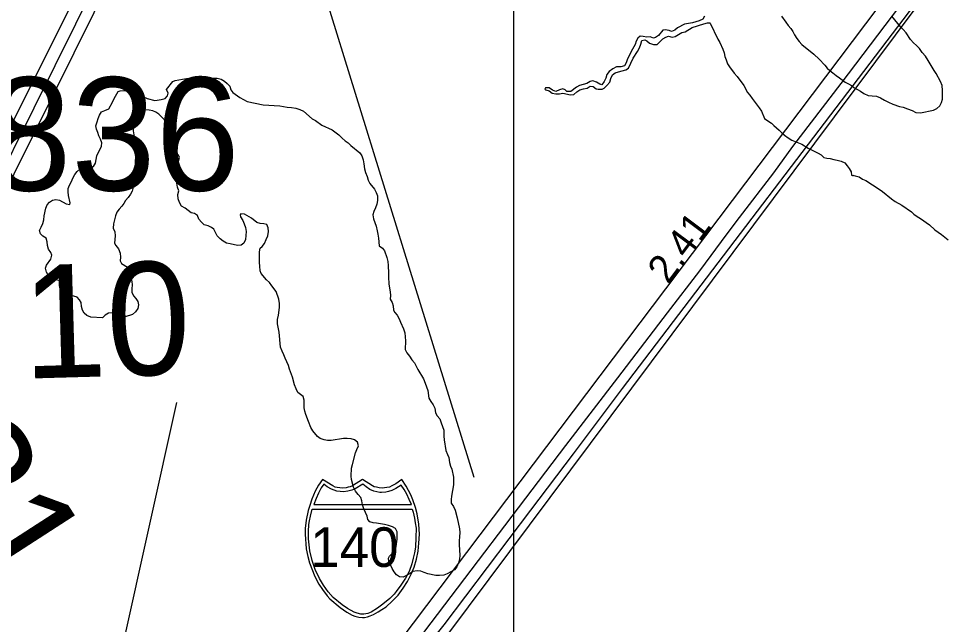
# Model space of a CAD drawing. Extents: x 2290055 to 2389491, y 66597 to 237875.
# Drawn here: x 2310939 to 2315029, y 199506 to 202183 of the extents above; entities that cross this region are included whole.
import ezdxf

# ---------------------------------------------------------------- set-up
doc = ezdxf.new("R2010")
doc.units = 0
for name, color, linetype in [('Exist Hydrographic Island Shore', 7, 'Continuous'), ('Exist Hydrographic Pond Under 1500 Sq Ft', 7, 'Continuous'), ('Exist Hydrographic River Shore', 7, 'Continuous'), ('Exist Road Primary Interstate Divided Center Attributed', 7, 'Continuous'), ('Exist Road Primary Interstate Mileage Hundredths English Label', 7, 'Continuous'), ('Exist Road Primary Interstate Shield CELL', 7, 'Continuous'), ('Exist Road Primary Interstate Shield Number Label', 7, 'Continuous'), ('Exist Road Primary Interstate Structure Standard Bridge CELL', 7, 'Continuous'), ('Exist Road Primary Interstate Structure Standard Bridge Number Label', 7, 'Continuous'), ('Exist Road Primary US Mileage Hundredths English Label', 7, 'Continuous'), ('Exist Road Secondary Mileage Hundredths English Label', 7, 'Continuous'), ('Exist Road Secondary Type 51 Number Label', 7, 'Continuous'), ('Exist Utilities Electrical Transmission Line', 7, 'Continuous'), ('Map Preparation Inset Cut Line', 7, 'Continuous')]:
    doc.layers.add(name, color=color, linetype=linetype)

msp = doc.modelspace()

# ---------------------------------------------------------------- linework, layer by layer
at = {"layer": 'Exist Hydrographic Island Shore'}
msp.add_lwpolyline([(2314309.5, 202192.6), (2314328.5, 202166), (2314339.5, 202151.8), (2314351, 202139), (2314359.7, 202124.9), (2314367, 202110), (2314376.5, 202094.2), (2314387.5, 202080.6), (2314399.7, 202067.4), (2314452.5, 202025), (2314476.2, 202002.9), (2314501, 201977), (2314511, 201963.6), (2314522.5, 201952.6), (2314536.2, 201943.1), (2314550.7, 201930.8), (2314565, 201921.2), (2314591, 201901.4), (2314605.5, 201894.6), (2314618.5, 201886.1), (2314628.7, 201878.1), (2314658.5, 201861.8), (2314673.2, 201851.3), (2314693, 201842.6), (2314709.7, 201841), (2314729.7, 201840.2), (2314746.7, 201832.1), (2314763.7, 201821.6), (2314782, 201812.5), (2314800.7, 201804.2), (2314831.2, 201794.5), (2314847.2, 201790.7), (2314866.5, 201783.8), (2314887, 201775.7), (2314903.5, 201767.3), (2314923.5, 201765.8), (2314981.5, 201777.7), (2314996, 201785), (2315008.2, 201797.3), (2315016.7, 201812.2), (2315021, 201826.9), (2315021, 201864.7), (2315018.5, 201886), (2315011.5, 201904.4), (2314993, 201939.2), (2314983.7, 201952.3), (2314958, 201997.4), (2314945.2, 202016.7), (2314931.5, 202032.4), (2314919.7, 202049.6), (2314905.7, 202063.4), (2314892.5, 202074.7), (2314880, 202090.2), (2314860, 202119.3), (2314847.5, 202133.7), (2314836.5, 202144), (2314797.5, 202192.8)], dxfattribs=at)
at = {"layer": 'Exist Hydrographic Pond Under 1500 Sq Ft'}
for points in [[(2311053, 201310.2), (2311059.2, 201345.5), (2311065.5, 201359.7), (2311075.7, 201371.5), (2311089, 201380.5), (2311104.5, 201383.8), (2311119.5, 201379.5), (2311149, 201363.9), (2311165.2, 201361.3), (2311167.5, 201368), (2311160, 201401), (2311159, 201416.5), (2311159, 201432.3), (2311164.5, 201447.1), (2311173, 201462.9), (2311179.2, 201477.3), (2311188.5, 201492.9), (2311198.2, 201506.9), (2311211, 201518.4), (2311225.5, 201523.6), (2311241, 201524.7), (2311258, 201523.7), (2311269.5, 201528.6), (2311278.7, 201544.1), (2311285, 201575.5), (2311305, 201618.3), (2311307.5, 201633.7), (2311301.5, 201650.3), (2311294.5, 201664.4), (2311289, 201679), (2311284, 201693.4), (2311280.2, 201709.2), (2311286.5, 201725.7), (2311291, 201740.9), (2311297.2, 201755.9), (2311305.7, 201769.7), (2311321, 201776.7), (2311337.5, 201782.9), (2311354.5, 201812.6), (2311361.7, 201829), (2311379.5, 201859.9), (2311387.5, 201862.9), (2311404.7, 201864.2), (2311422.2, 201861.4), (2311439.5, 201857.1), (2311474.2, 201844.2), (2311508, 201829.5), (2311541, 201820.2), (2311552.2, 201821.3), (2311568.7, 201824.3), (2311586.5, 201829.1), (2311597.2, 201840.8), (2311600.2, 201852.3), (2311592, 201868.5), (2311620.7, 201904.6), (2311631, 201908.7), (2311646.5, 201911.8), (2311663.7, 201914), (2311681.5, 201917.9), (2311715, 201917.7), (2311732, 201916.6), (2311765.7, 201911.3), (2311799.5, 201918.7), (2311816, 201918.5), (2311833.7, 201914.7), (2311849.2, 201905.7), (2311861.2, 201896.2), (2311872, 201883.7), (2311877.5, 201868), (2311886.2, 201855.9), (2311917, 201834.2), (2311949.7, 201815.3), (2312020.2, 201801.1), (2312092.7, 201796.3), (2312126.2, 201791), (2312145.5, 201789.7), (2312164.7, 201786.9), (2312182.2, 201780.8), (2312197.5, 201772.7), (2312235.5, 201740.1), (2312250.2, 201732.2), (2312278.2, 201711.6), (2312324.2, 201690.9), (2312354.5, 201668.7), (2312368.5, 201654.6), (2312382, 201642.6), (2312395.5, 201633), (2312407.5, 201621.9), (2312447.2, 201589.5), (2312455.2, 201576), (2312462, 201557.7), (2312464, 201540.1), (2312468, 201519.2), (2312472.2, 201502.1), (2312479.7, 201484.2), (2312483.5, 201469), (2312490.5, 201454.2), (2312512, 201428.4), (2312519, 201413.3), (2312524.5, 201398.8)], [(2312096.7, 200730.9), (2312090, 200797.6), (2312083, 200833.6), (2312083.7, 200853.2), (2312087.7, 200872.4), (2312091.5, 200906), (2312091.7, 200924.1), (2312088.5, 200942.7), (2312076.5, 200976), (2312058, 201002.4), (2312047, 201015.9), (2312034, 201028.9), (2312011.5, 201056.3), (2312006.2, 201067.9), (2312004.5, 201088.3), (2312004.2, 201104.1), (2312004.2, 201151.8), (2312006, 201167.4), (2312016, 201176.1), (2312025.2, 201188.8), (2312033.7, 201205.7), (2312040, 201222.7), (2312042.7, 201242), (2312041.5, 201257.7), (2312035.7, 201272.2), (2312023.2, 201276.3), (2312007, 201276.5), (2311991.5, 201280.8), (2311968.5, 201300.6), (2311936.7, 201318), (2311921.7, 201320.1), (2311918, 201315.5), (2311920, 201306.2), (2311930, 201291), (2311936.5, 201275.9), (2311941.5, 201259.3), (2311944, 201241.8), (2311941.2, 201206.7), (2311933.7, 201190.8), (2311922.5, 201182), (2311906.7, 201180.3), (2311874, 201187.2), (2311858, 201190.8), (2311842.7, 201198.5), (2311829.2, 201209.7), (2311816.7, 201223), (2311809.2, 201236.7), (2311802, 201252.3), (2311792, 201259.2), (2311776.5, 201266.5), (2311759.7, 201270.7), (2311747.2, 201282.4), (2311736.2, 201295.7), (2311730, 201311.8), (2311716.2, 201321.1), (2311701, 201324.5), (2311675.2, 201344.8), (2311659, 201354.2), (2311650, 201369.9), (2311644, 201386.5), (2311643.5, 201405.4), (2311646.5, 201420.8), (2311641.5, 201437.7), (2311639, 201455.6), (2311642.5, 201470.2), (2311649.7, 201486.3), (2311660, 201502), (2311659, 201509.5), (2311645.5, 201520.6), (2311642.2, 201535.4), (2311645.2, 201552.1), (2311649.5, 201568.4), (2311645, 201579.3), (2311633.5, 201591.5), (2311624.5, 201605.8), (2311618.5, 201623.1), (2311617.2, 201640.7), (2311599.7, 201669.2), (2311595.7, 201686.6), (2311595.5, 201703.6), (2311591.5, 201720.1), (2311582, 201736.1), (2311558.5, 201760.1), (2311545.7, 201769.3), (2311532, 201775.2), (2311516.5, 201778), (2311481.2, 201778.7), (2311466, 201778), (2311456, 201768.5), (2311448.2, 201752), (2311445, 201686), (2311448.5, 201668.3), (2311450.7, 201651.6), (2311446.7, 201634.2), (2311447, 201622.4), (2311454.7, 201605.4), (2311457.2, 201587.7), (2311454.2, 201552.8), (2311455, 201537.1), (2311457.7, 201519)], [(2311457.7, 201519), (2311456.5, 201500.9), (2311452.5, 201483.4), (2311440.2, 201472.8), (2311435.7, 201464.3), (2311445, 201437.8), (2311441.2, 201420.2), (2311434.2, 201406.4), (2311423.2, 201392.3), (2311411.2, 201379.2), (2311404.2, 201365.3), (2311395.5, 201353), (2311383, 201341.1), (2311373.5, 201326.4), (2311367.2, 201311.4), (2311358, 201276.3), (2311357.7, 201256.4), (2311364.5, 201240.8), (2311365.7, 201222.8), (2311365, 201206.6), (2311362.5, 201189.6), (2311369.5, 201179.2), (2311380.7, 201164.8), (2311387.5, 201146.6), (2311389.5, 201128.3), (2311388, 201111.8), (2311393.7, 201100.2), (2311420, 201084.5), (2311426, 201070.5), (2311431, 201055.6), (2311439.7, 201020.7), (2311441.5, 201005.7), (2311439.5, 200988.7), (2311440, 200973.4), (2311446.7, 200957.6), (2311457.5, 200945.6), (2311466, 200932.8), (2311469.5, 200917.3), (2311466.5, 200902.1), (2311456.5, 200887.3), (2311442.5, 200875.6), (2311409.5, 200864.8), (2311393.5, 200863.9), (2311376.7, 200865.5), (2311363, 200871.9), (2311352, 200882.4), (2311336.7, 200880.3), (2311322.2, 200872.3), (2311310, 200860.1), (2311259, 200863.1), (2311240.7, 200870.4), (2311229, 200880.6), (2311222, 200894.5), (2311217, 200910.4), (2311215.5, 200927.4), (2311208.5, 200940), (2311197.5, 200951), (2311182.7, 200955.9), (2311164.5, 200959.8), (2311150.2, 200965), (2311137.5, 200973), (2311125.2, 200986.4), (2311120, 201001), (2311120.2, 201019.3), (2311118, 201025.9), (2311102.5, 201028.2), (2311086.2, 201028.6), (2311078.5, 201034.3), (2311069.5, 201048.3), (2311063, 201062.4), (2311058.5, 201080), (2311062, 201092.4), (2311082.2, 201119.3), (2311086.2, 201136.9), (2311081.2, 201149.1), (2311071.2, 201163), (2311067.2, 201179.4), (2311065.2, 201196.5), (2311060.5, 201211.6), (2311045.7, 201220.7), (2311035.5, 201231.8), (2311032.2, 201246.6), (2311039.2, 201260.4), (2311045.7, 201276.4), (2311050.2, 201293.1), (2311053, 201310.2)], [(2312524.5, 201398.8), (2312525, 201378.7), (2312522.2, 201362.7), (2312516.2, 201346.1), (2312509, 201330.8), (2312504.7, 201315.5), (2312507.5, 201297), (2312518.7, 201264.7), (2312524, 201245.2), (2312525.7, 201229.4), (2312529.7, 201212), (2312532, 201178.7), (2312546.2, 201168.2), (2312556, 201156.8), (2312566.5, 201126.5), (2312570.5, 201108.7), (2312572.5, 201092), (2312574, 201057.1), (2312573.2, 201041.7), (2312574.7, 201008.5), (2312581.2, 200975.2), (2312582.2, 200959.2), (2312580.2, 200942.9), (2312589.5, 200927.5), (2312594.7, 200913.1), (2312595, 200894.4), (2312600.7, 200883.9), (2312611, 200872.8), (2312621.2, 200856.4), (2312627, 200840.7), (2312640.2, 200811.7), (2312646, 200793.7), (2312648, 200759.2), (2312647.5, 200720.1), (2312654.7, 200705.2), (2312666.2, 200691.7), (2312677, 200675.4), (2312688.7, 200660.9), (2312703.5, 200632.5), (2312727.5, 200590.2), (2312736, 200572.2), (2312747.7, 200539.3), (2312751.2, 200505), (2312759.7, 200490.2), (2312770, 200476.1), (2312778.2, 200461.3), (2312781.5, 200441.4), (2312789, 200427.7), (2312800, 200414.8), (2312806.7, 200396.7), (2312817.2, 200364), (2312817.5, 200362.9), (2312817.5, 200338.2), (2312819, 200321.8), (2312826.5, 200274.6), (2312834.7, 200257.3), (2312840, 200242.9), (2312842.2, 200221.8), (2312847, 200205.8), (2312852.5, 200191.5), (2312860, 200156.6), (2312861, 200141.1), (2312860.5, 200122.5), (2312851.5, 200072.5), (2312850.2, 200057.4), (2312850.7, 200040.9), (2312860, 200027.3), (2312867.5, 200011), (2312877, 199977.4), (2312887.7, 199928.9), (2312888.5, 199911.8), (2312886.5, 199892.8), (2312886, 199875), (2312886.2, 199859), (2312889.2, 199810.7), (2312887.2, 199795.5), (2312882, 199777.7), (2312875.2, 199759.7), (2312865.5, 199747.7), (2312832.2, 199729.2), (2312818, 199724), (2312798.2, 199722), (2312783, 199722.4), (2312747.7, 199730), (2312731.2, 199734.7), (2312716.5, 199741.7), (2312700, 199742.9), (2312681.5, 199739.4), (2312669, 199730.8), (2312638, 199714), (2312621.5, 199716.4), (2312608, 199725.7), (2312598.7, 199738.4), (2312590.2, 199752.8), (2312575, 199783.9), (2312573.5, 199798.9), (2312577.5, 199807), (2312589.7, 199818.9), (2312600.2, 199831.6), (2312607.5, 199849.9)], [(2312607.5, 199849.9), (2312612, 199882.3), (2312612.2, 199898.8), (2312611, 199914.4), (2312603.7, 199929.4), (2312590.7, 199937.8), (2312573.5, 199942.6), (2312555, 199947.2), (2312521, 199952.8), (2312505.2, 199954.2), (2312490.5, 199959.3), (2312482.7, 199968.8), (2312478.7, 199983.8), (2312472.5, 200000), (2312464, 200016.6), (2312458, 200033.6), (2312456.2, 200051.8), (2312451.2, 200066.5), (2312438.7, 200080.3), (2312428.2, 200094.9), (2312419.5, 200112.5), (2312410.2, 200145.5), (2312409, 200161.1), (2312410.5, 200196), (2312413.7, 200212.3), (2312428.2, 200264.3), (2312433.5, 200278.8), (2312441, 200295.1), (2312436.5, 200310.7), (2312423.7, 200320.7), (2312408.7, 200325.9), (2312391.5, 200327.8), (2312374.7, 200327.7), (2312320.7, 200318.6), (2312303.2, 200318.9), (2312288.5, 200321.3), (2312271.7, 200327.1), (2312259.7, 200336.8), (2312239, 200361.1), (2312230.7, 200376.2), (2312220.5, 200402.9), (2312207.7, 200433), (2312203.5, 200448), (2312201, 200463.1), (2312200.2, 200496.9), (2312196, 200512.5), (2312173, 200530.9), (2312165, 200546.7), (2312158, 200564.7), (2312149.7, 200597.5), (2312136, 200633.1), (2312131, 200649.8), (2312117, 200681.6), (2312111.5, 200696.2), (2312103.5, 200712.9), (2312096.7, 200730.9)]]:
    msp.add_lwpolyline(points, dxfattribs=at)
at = {"layer": 'Exist Hydrographic River Shore'}
for points in [[(2313969, 202193.2), (2313961.2, 202179.1), (2313945.7, 202172), (2313916, 202163.5), (2313881.5, 202157.1), (2313850.2, 202140.9), (2313838, 202130.8), (2313823, 202124.5), (2313812.7, 202129.3), (2313795.5, 202132.8), (2313785.2, 202130.8), (2313765.7, 202107.6), (2313753, 202098.2), (2313744, 202096.4), (2313729.7, 202102), (2313714, 202100.8), (2313699, 202103.8), (2313685.2, 202104.1), (2313674.2, 202096.3), (2313667.7, 202082.5), (2313663, 202067.2), (2313645.2, 202036.4), (2313638.7, 202021.3), (2313629.7, 202004.1), (2313623.2, 201986.5), (2313615.7, 201973), (2313599, 201969.2), (2313580, 201968.6), (2313564.2, 201960.9), (2313548.7, 201948.4), (2313538.2, 201935.2), (2313533.7, 201919.2), (2313526, 201904.6), (2313515.7, 201890.3), (2313506.5, 201892.3), (2313491.7, 201901), (2313476.5, 201906.6), (2313464.5, 201904.8), (2313450, 201895.8), (2313416.5, 201886.2), (2313403.2, 201879.8), (2313379, 201859.9), (2313361.7, 201860), (2313353.5, 201866.8), (2313343.5, 201872.2), (2313329.2, 201867.6), (2313312.2, 201859.8), (2313298, 201865.9), (2313282.5, 201875.8), (2313266.5, 201875.7), (2313264.5, 201870.4), (2313268.7, 201866.9), (2313283.2, 201862.8), (2313297, 201852.6), (2313312.7, 201850.5), (2313328.5, 201850), (2313343.5, 201852.9), (2313377, 201845.3), (2313392.2, 201847), (2313405, 201858), (2313418.5, 201867.7), (2313435, 201872.2), (2313451, 201875.2), (2313464, 201883.8), (2313477.2, 201882.9), (2313491, 201871.8), (2313500, 201870.2), (2313517.7, 201870.2), (2313526, 201874.9), (2313538.5, 201887.3), (2313550.5, 201901), (2313556, 201918.2), (2313562.5, 201933.3), (2313574.5, 201942.8), (2313590, 201947.7), (2313622, 201955.2), (2313633, 201962.8), (2313653.5, 202007.7), (2313673.5, 202036.9), (2313682, 202053.1), (2313688.5, 202068.9), (2313692.5, 202086), (2313705.2, 202088.4), (2313715, 202084), (2313726.5, 202073.2), (2313744, 202067.9), (2313760, 202068), (2313785, 202092.4), (2313798, 202100.6), (2313810.7, 202104), (2313826.2, 202100.3)], [(2313826.2, 202100.3), (2313839, 202103.3), (2313869.2, 202120.3), (2313884.5, 202123.7), (2313915.5, 202142.5), (2313966.5, 202159.6), (2313982.2, 202164), (2313992.7, 202164.1), (2313994.3, 202162.4)], [(2313994.3, 202162.4), (2314028.5, 202091.1), (2314036.7, 202076.5), (2314050.7, 202046.7), (2314056.2, 202031.6), (2314059.7, 202014.5), (2314064.5, 201999.4), (2314071.2, 201982.6), (2314079.2, 201969.3), (2314100.5, 201940.5), (2314113, 201926.4), (2314143.5, 201886.7), (2314159.2, 201855.7), (2314169.5, 201844.6), (2314179.2, 201829.8), (2314211.2, 201787.7), (2314220.7, 201773), (2314234.5, 201741.1), (2314249, 201730), (2314264.7, 201720.8), (2314275.5, 201709.5), (2314299.2, 201688.8), (2314310.5, 201677.2), (2314322.5, 201667.2), (2314338.7, 201655.2), (2314355, 201645.9), (2314399.5, 201626.9), (2314427.5, 201609.5), (2314471.7, 201587.7), (2314485, 201579.7), (2314497, 201568.5), (2314510, 201565.8), (2314525, 201564.6), (2314540.7, 201559.1), (2314555.7, 201557.4), (2314573, 201551.7), (2314588.5, 201544.4), (2314599, 201532.3), (2314608.7, 201519.5), (2314616.5, 201506), (2314619, 201491), (2314626.2, 201488.2), (2314625, 201490), (2314635.5, 201488.3), (2314652.7, 201482.8), (2314666.7, 201473.6), (2314682, 201467.3)], [(2314682, 201467.3), (2314741.2, 201429.1), (2314755.5, 201418.9), (2314796, 201385.7), (2314811.5, 201374.1), (2314841.7, 201357.8), (2314883, 201328.9), (2314894.2, 201318.8), (2314908.5, 201308), (2314923.5, 201299), (2314962.5, 201271), (2314987.2, 201249.7), (2315016, 201228.8), (2315045.5, 201204.6)]]:
    msp.add_lwpolyline(points, dxfattribs=at)
at = {"layer": 'Exist Road Primary Interstate Divided Center Attributed'}
for points in [[(2317046.2, 205238.3), (2316800.5, 204841.3), (2316715.3, 204711.5), (2316566.1, 204489.3), (2316483.4, 204369.4), (2316393.2, 204245.9), (2316223.3, 204009.5), (2316195.9, 203975.1), (2316067, 203811.8), (2315922.6, 203622.5), (2315792.5, 203447.7), (2314896.6, 202244.9), (2313605.1, 200548.6), (2313389.1, 200260.2), (2313200.1, 200011), (2312818.5, 199504.7), (2312681.5, 199332.8), (2312497.2, 199086.7), (2312406.4, 198973.1), (2312175.3, 198673.3), (2311738.4, 198083.7), (2311608.6, 197906.3)], [(2315065.7, 202557.3), (2314912.9, 202346.8), (2314798, 202193.9), (2314571.2, 201895.6), (2314357.6, 201617.1), (2314274.6, 201501.6), (2314121.8, 201303.7), (2314068.3, 201231.4), (2313946.9, 201068.1), (2313804.2, 200882), (2313584.7, 200595.6), (2313355.6, 200296.2), (2312699.8, 199434), (2312514.5, 199197), (2312372.7, 199009.7), (2312246.2, 198842.8), (2311793.2, 198240), (2311581.7, 197948)]]:
    msp.add_lwpolyline(points, dxfattribs=at)
at = {"layer": 'Exist Road Primary Interstate Shield CELL'}
for points in [[(2312458.1, 199536.2), (2312467.5, 199537.1), (2312480.3, 199539.6), (2312492.7, 199543.7), (2312506.8, 199549.9), (2312527.6, 199561.5), (2312544.4, 199571.3), (2312563.7, 199584.3), (2312589.8, 199608), (2312615.9, 199635.4), (2312638.9, 199666.5), (2312657.1, 199695.5), (2312673.2, 199728.6), (2312686.6, 199759.5), (2312697.3, 199794.8), (2312704.3, 199829.1), (2312707.9, 199864.8), (2312710.3, 199904.4), (2312707.6, 199948.9), (2312699.9, 199994.5), (2312692.6, 200022.8), (2312681.6, 200056.8), (2312672.6, 200078.4), (2312651.7, 200116.9), (2312633, 200146.5), (2312605.8, 200127.3), (2312588, 200117.9), (2312577.2, 200113), (2312566, 200110.8), (2312545.5, 200108.3), (2312532.6, 200108.9), (2312520.7, 200111.6), (2312510.5, 200113.8), (2312502.3, 200117.9), (2312458.1, 200146.5), (2312413.8, 200117.9), (2312404.5, 200113.6), (2312395, 200111.6), (2312385.9, 200109.1), (2312370.7, 200108.3), (2312359.1, 200108.7), (2312347.3, 200110.8), (2312337.9, 200112.8), (2312327.4, 200117.9), (2312282.3, 200146.5), (2312264.5, 200120.7), (2312250.1, 200095.3), (2312234.7, 200059.4), (2312225.2, 200031.6), (2312218.4, 200008.7), (2312210, 199966.8), (2312205.7, 199930.2), (2312205, 199904.4), (2312209.7, 199839.8), (2312216.7, 199805.5), (2312224, 199777.7), (2312247.8, 199717.7), (2312265.8, 199684), (2312281.2, 199659.9), (2312302.8, 199632.7), (2312314.5, 199619.7), (2312359.3, 199580.6), (2312389.2, 199560.1), (2312413.1, 199547.2), (2312424.3, 199543), (2312441.9, 199538.1)], [(2312287.6, 200125.7), (2312276.6, 200108.8), (2312264, 200086), (2312253.8, 200062.3), (2312243.5, 200036.1), (2312675, 200036), (2312665, 200058.4), (2312654.2, 200080.9), (2312643, 200101.5), (2312629.3, 200121.4), (2312605.1, 200106.1), (2312587.4, 200097.8), (2312573.2, 200092.9), (2312561.3, 200090.2), (2312542.7, 200088.8), (2312534.4, 200089.2), (2312508.4, 200095.1), (2312490.9, 200102.3), (2312474.2, 200113.4), (2312460.6, 200126.2), (2312426.4, 200105.5), (2312411.3, 200098.8), (2312393.8, 200094.3), (2312374.7, 200091.9), (2312345.3, 200095.1), (2312322.3, 200103.1), (2312302.4, 200113.4)], [(2312677.6, 200014.7), (2312682.2, 200002.5), (2312688.6, 199975.4), (2312691.9, 199954.6), (2312695.3, 199930.6), (2312694.1, 199889.5), (2312692.1, 199846.9), (2312688.2, 199821.7), (2312683, 199798.7), (2312675.8, 199773.3), (2312664.3, 199739.5), (2312648.4, 199710.8), (2312628.5, 199679), (2312607, 199651.1), (2312597.7, 199639.5), (2312580, 199620.9), (2312547.8, 199595), (2312524.3, 199577.4), (2312496.1, 199560.8), (2312481.8, 199554.4), (2312465.1, 199550.9), (2312451.4, 199551.9), (2312434.8, 199556.3), (2312421.3, 199560), (2312391.9, 199575.9), (2312368, 199591.8), (2312328.3, 199624.5), (2312306.8, 199649.6), (2312286.8, 199679), (2312268.9, 199709.1), (2312249.8, 199748.7), (2312236.4, 199788.6), (2312226.6, 199831.7), (2312220, 199884.3), (2312219.3, 199916.4), (2312221.2, 199947.3), (2312224.1, 199963.4), (2312228.1, 199983.5), (2312235.9, 200014.5)]]:
    msp.add_lwpolyline(points, close=True, dxfattribs=at)
at = {"layer": 'Exist Road Primary Interstate Structure Standard Bridge CELL'}
msp.add_lwpolyline([(2311449.2, 197878.4), (2311579.1, 197780.1), (2316073, 203797.7), (2315971.2, 203871.4)], close=True, dxfattribs=at)
at = {"layer": 'Exist Road Primary Interstate Structure Standard Bridge Number Label'}
msp.add_line((2312951.1, 200154.9), (2311282.4, 205563.1), dxfattribs=at)
at = {"layer": 'Exist Road Secondary Type 51 Number Label'}
msp.add_line((2311298.8, 198956.1), (2311637.7, 200486.7), dxfattribs=at)
at = {"layer": 'Exist Utilities Electrical Transmission Line'}
for points in [[(2310140.7, 200178.3), (2313126.6, 206161.7), (2314662.3, 209239.4)], [(2310177.4, 200117.2), (2313126.6, 206061), (2314003.9, 207829.2), (2315757.7, 207510.3)], [(2315725.6, 207440.9), (2314016.6, 207745.3), (2313126.6, 205951), (2310209.4, 200070)]]:
    msp.add_lwpolyline(points, dxfattribs=at)
at = {"layer": 'Map Preparation Inset Cut Line'}
msp.add_lwpolyline([(2380407.7, 211640.5), (2380407.7, 192135.8), (2313126.6, 192135.8), (2313126.6, 211640.5), (2321069.7, 211640.5), (2345338.5, 211640.5)], close=True, dxfattribs=at)

# ---------------------------------------------------------------- texts
at = {"layer": 'Exist Road Primary Interstate Mileage Hundredths English Label'}
msp.add_text('2.41', height=125, rotation=53.1929, dxfattribs=at).set_placement((2313808.6, 201004.7))
at = {"layer": 'Exist Road Primary Interstate Shield Number Label'}
msp.add_text('140', height=175, dxfattribs=at).set_placement((2312227.4, 199760))
at = {"layer": 'Exist Road Primary US Mileage Hundredths English Label'}
msp.add_text('.31', height=500, rotation=302.8698, dxfattribs=at).set_placement((2310342.1, 200375.4))
at = {"layer": 'Exist Road Secondary Mileage Hundredths English Label'}
msp.add_text('.10', height=500, rotation=1.6353, dxfattribs=at).set_placement((2310776.1, 200586.1))
at = {"layer": 'Exist Road Secondary Type 51 Number Label'}
msp.add_text('2836', height=500, dxfattribs=at).set_placement((2310428.7, 201422.4))

doc.saveas('drawing.dxf')
